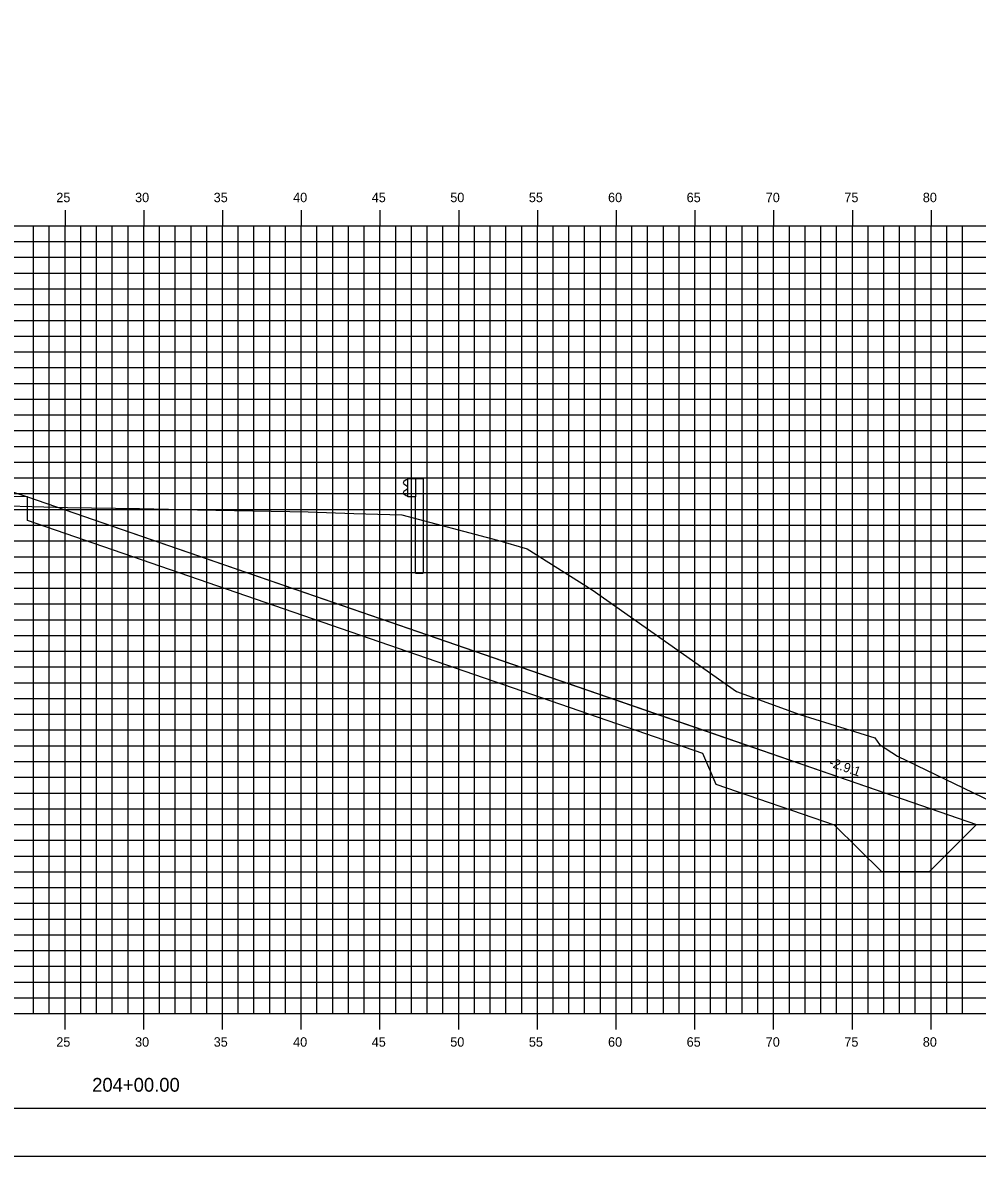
# Model space of a CAD drawing. Extents: x 850598 to 870284, y 366541 to 366651.
# Drawn here: x 867083.2 to 867143.8, y 366541.2 to 366613.1 of the extents above; entities that cross this region are included whole.
import ezdxf

# ---------------------------------------------------------------- set-up
doc = ezdxf.new("R2010")
doc.units = 0
for name, color, linetype in [('ANNOTATION', 7, 'Continuous'), ('BORDER', 7, 'Continuous'), ('D_Drainage_RipRap', 7, 'Continuous'), ('D_Roadway_Centerline', 7, 'Continuous'), ('D_Roadway_SlopeLines', 7, 'Continuous'), ('D_Roadway_SubGrade', 7, 'Continuous'), ('H_V ANNOTATION', 7, 'Continuous'), ('MAJOR', 7, 'Continuous'), ('MINOR', 7, 'Continuous'), ('PLOT BOUNDARY', 7, 'Continuous'), ('S_Guardrail_Beam', 7, 'Continuous'), ('S_Roadway_Centerline', 7, 'Continuous')]:
    doc.layers.add(name, color=color, linetype=linetype)

msp = doc.modelspace()

# ---------------------------------------------------------------- linework, layer by layer
at = {"layer": 'BORDER'}
msp.add_line((867015.882, 366544.225), (867175.882, 366544.225), dxfattribs=at)
at = {"layer": 'D_Drainage_RipRap'}
msp.add_lwpolyline([(867126.379, 366568.225), (867133.896, 366565.63), (867143.758, 366562.225), (867140.758, 366559.225), (867137.758, 366559.225), (867134.758, 366562.18), (867127.241, 366564.775), (867126.379, 366566.725), (867083.498, 366581.529), (867083.498, 366583.029)], close=True, dxfattribs=at)
at = {"layer": 'D_Roadway_Centerline'}
msp.add_lwpolyline([(867029.177, 366589.703), (867039.836, 366586.15), (867042.881, 366583.491), (867043.336, 366585.94), (867043.427, 366585.941), (867043.505, 366585.895), (867043.875, 366585.508), (867043.881, 366585.341), (867049.881, 366585.701), (867060.881, 366585.481), (867071.881, 366585.261), (867075.881, 366585.021), (867077.881, 366584.901), (867083.498, 366583.029), (867126.379, 366568.225), (867133.896, 366565.63), (867143.758, 366562.225), (867147.758, 366562.225)], dxfattribs=at)
at = {"layer": 'D_Roadway_SlopeLines'}
msp.add_lwpolyline([(867083.498, 366583.029), (867143.758, 366562.225), (867143.758, 366562.225)], dxfattribs=at)
at = {"layer": 'D_Roadway_SubGrade'}
msp.add_lwpolyline([(867071.881, 366584.761), (867072.881, 366584.701), (867072.881, 366584.951), (867077.881, 366584.651), (867077.881, 366584.901), (867083.498, 366583.029), (867071.881, 366583.261)], close=True, dxfattribs=at)
at = {"layer": 'MAJOR'}
for p, q in [((867085.881, 366601.227), (867085.881, 366600.225)), ((867085.881, 366601.227), (867085.881, 366600.225)), ((867090.881, 366601.227), (867090.881, 366600.225)), ((867090.881, 366601.227), (867090.881, 366600.225)), ((867095.881, 366601.227), (867095.881, 366600.225)), ((867095.881, 366601.227), (867095.881, 366600.225)), ((867100.881, 366601.227), (867100.881, 366600.225)), ((867100.881, 366601.227), (867100.881, 366600.225)), ((867105.881, 366601.227), (867105.881, 366600.225)), ((867105.881, 366601.227), (867105.881, 366600.225)), ((867110.881, 366601.227), (867110.881, 366600.225)), ((867110.881, 366601.227), (867110.881, 366600.225)), ((867115.881, 366601.227), (867115.881, 366600.225)), ((867115.881, 366601.227), (867115.881, 366600.225)), ((867120.881, 366601.227), (867120.881, 366600.225)), ((867120.881, 366601.227), (867120.881, 366600.225)), ((867125.881, 366601.227), (867125.881, 366600.225)), ((867125.881, 366601.227), (867125.881, 366600.225)), ((867130.881, 366601.227), (867130.881, 366600.225)), ((867130.881, 366601.227), (867130.881, 366600.225)), ((867135.881, 366601.227), (867135.881, 366600.225)), ((867135.881, 366601.227), (867135.881, 366600.225)), ((867140.881, 366601.227), (867140.881, 366600.225)), ((867140.881, 366601.227), (867140.881, 366600.225)), ((867020.881, 366600.225), (867160.881, 366600.225)), ((867020.881, 366600.225), (867160.881, 366600.225)), ((867020.881, 366600.225), (867160.881, 366600.225)), ((867020.881, 366600.225), (867160.881, 366600.225)), ((867085.881, 366550.225), (867085.881, 366600.225)), ((867085.881, 366550.225), (867085.881, 366600.225)), ((867090.881, 366550.225), (867090.881, 366600.225)), ((867090.881, 366550.225), (867090.881, 366600.225)), ((867095.881, 366550.225), (867095.881, 366600.225)), ((867095.881, 366550.225), (867095.881, 366600.225)), ((867100.881, 366550.225), (867100.881, 366600.225)), ((867100.881, 366550.225), (867100.881, 366600.225)), ((867105.881, 366550.225), (867105.881, 366600.225)), ((867105.881, 366550.225), (867105.881, 366600.225)), ((867110.881, 366550.225), (867110.881, 366600.225)), ((867110.881, 366550.225), (867110.881, 366600.225)), ((867115.881, 366550.225), (867115.881, 366600.225)), ((867115.881, 366550.225), (867115.881, 366600.225)), ((867120.881, 366550.225), (867120.881, 366600.225)), ((867120.881, 366550.225), (867120.881, 366600.225)), ((867125.881, 366550.225), (867125.881, 366600.225)), ((867125.881, 366550.225), (867125.881, 366600.225)), ((867130.881, 366550.225), (867130.881, 366600.225)), ((867130.881, 366550.225), (867130.881, 366600.225)), ((867135.881, 366550.225), (867135.881, 366600.225)), ((867135.881, 366550.225), (867135.881, 366600.225)), ((867140.881, 366550.225), (867140.881, 366600.225)), ((867140.881, 366550.225), (867140.881, 366600.225)), ((867020.881, 366595.225), (867160.881, 366595.225)), ((867020.881, 366595.225), (867160.881, 366595.225)), ((867020.881, 366590.225), (867160.881, 366590.225)), ((867020.881, 366590.225), (867160.881, 366590.225)), ((867020.881, 366585.225), (867160.881, 366585.225)), ((867020.881, 366585.225), (867160.881, 366585.225)), ((867020.881, 366580.225), (867160.881, 366580.225)), ((867020.881, 366580.225), (867160.881, 366580.225)), ((867020.881, 366575.225), (867160.881, 366575.225)), ((867020.881, 366575.225), (867160.881, 366575.225)), ((867020.881, 366570.225), (867160.881, 366570.225)), ((867020.881, 366570.225), (867160.881, 366570.225)), ((867020.881, 366565.225), (867160.881, 366565.225)), ((867020.881, 366565.225), (867160.881, 366565.225)), ((867020.881, 366560.225), (867160.881, 366560.225)), ((867020.881, 366560.225), (867160.881, 366560.225)), ((867020.881, 366555.225), (867160.881, 366555.225)), ((867020.881, 366555.225), (867160.881, 366555.225)), ((867020.881, 366550.225), (867160.881, 366550.225)), ((867020.881, 366550.225), (867160.881, 366550.225)), ((867020.881, 366550.225), (867160.881, 366550.225)), ((867020.881, 366550.225), (867160.881, 366550.225)), ((867085.881, 366549.223), (867085.881, 366550.225)), ((867085.881, 366549.223), (867085.881, 366550.225)), ((867090.881, 366549.223), (867090.881, 366550.225)), ((867090.881, 366549.223), (867090.881, 366550.225)), ((867095.881, 366549.223), (867095.881, 366550.225)), ((867095.881, 366549.223), (867095.881, 366550.225)), ((867100.881, 366549.223), (867100.881, 366550.225)), ((867100.881, 366549.223), (867100.881, 366550.225)), ((867105.881, 366549.223), (867105.881, 366550.225)), ((867105.881, 366549.223), (867105.881, 366550.225)), ((867110.881, 366549.223), (867110.881, 366550.225)), ((867110.881, 366549.223), (867110.881, 366550.225)), ((867115.881, 366549.223), (867115.881, 366550.225)), ((867115.881, 366549.223), (867115.881, 366550.225)), ((867120.881, 366549.223), (867120.881, 366550.225)), ((867120.881, 366549.223), (867120.881, 366550.225)), ((867125.881, 366549.223), (867125.881, 366550.225)), ((867125.881, 366549.223), (867125.881, 366550.225)), ((867130.881, 366549.223), (867130.881, 366550.225)), ((867130.881, 366549.223), (867130.881, 366550.225)), ((867135.881, 366549.223), (867135.881, 366550.225)), ((867135.881, 366549.223), (867135.881, 366550.225)), ((867140.881, 366549.223), (867140.881, 366550.225)), ((867140.881, 366549.223), (867140.881, 366550.225))]:
    msp.add_line(p, q, dxfattribs=at)
at = {"layer": 'MINOR'}
for p, q in [((867083.881, 366550.225), (867083.881, 366600.225)), ((867083.881, 366550.225), (867083.881, 366600.225)), ((867084.881, 366550.225), (867084.881, 366600.225)), ((867084.881, 366550.225), (867084.881, 366600.225)), ((867086.881, 366550.225), (867086.881, 366600.225)), ((867086.881, 366550.225), (867086.881, 366600.225)), ((867087.881, 366550.225), (867087.881, 366600.225)), ((867087.881, 366550.225), (867087.881, 366600.225)), ((867088.881, 366550.225), (867088.881, 366600.225)), ((867088.881, 366550.225), (867088.881, 366600.225)), ((867089.881, 366550.225), (867089.881, 366600.225)), ((867089.881, 366550.225), (867089.881, 366600.225)), ((867091.881, 366550.225), (867091.881, 366600.225)), ((867091.881, 366550.225), (867091.881, 366600.225)), ((867092.881, 366550.225), (867092.881, 366600.225)), ((867092.881, 366550.225), (867092.881, 366600.225)), ((867093.881, 366550.225), (867093.881, 366600.225)), ((867093.881, 366550.225), (867093.881, 366600.225)), ((867094.881, 366550.225), (867094.881, 366600.225)), ((867094.881, 366550.225), (867094.881, 366600.225)), ((867096.881, 366550.225), (867096.881, 366600.225)), ((867096.881, 366550.225), (867096.881, 366600.225)), ((867097.881, 366550.225), (867097.881, 366600.225)), ((867097.881, 366550.225), (867097.881, 366600.225)), ((867098.881, 366550.225), (867098.881, 366600.225)), ((867098.881, 366550.225), (867098.881, 366600.225)), ((867099.881, 366550.225), (867099.881, 366600.225)), ((867099.881, 366550.225), (867099.881, 366600.225)), ((867101.881, 366550.225), (867101.881, 366600.225)), ((867101.881, 366550.225), (867101.881, 366600.225)), ((867102.881, 366550.225), (867102.881, 366600.225)), ((867102.881, 366550.225), (867102.881, 366600.225)), ((867103.881, 366550.225), (867103.881, 366600.225)), ((867103.881, 366550.225), (867103.881, 366600.225)), ((867104.881, 366550.225), (867104.881, 366600.225)), ((867104.881, 366550.225), (867104.881, 366600.225)), ((867106.881, 366550.225), (867106.881, 366600.225)), ((867106.881, 366550.225), (867106.881, 366600.225)), ((867107.881, 366550.225), (867107.881, 366600.225)), ((867107.881, 366550.225), (867107.881, 366600.225)), ((867108.881, 366550.225), (867108.881, 366600.225)), ((867108.881, 366550.225), (867108.881, 366600.225)), ((867109.881, 366550.225), (867109.881, 366600.225)), ((867109.881, 366550.225), (867109.881, 366600.225)), ((867111.881, 366550.225), (867111.881, 366600.225)), ((867111.881, 366550.225), (867111.881, 366600.225)), ((867112.881, 366550.225), (867112.881, 366600.225)), ((867112.881, 366550.225), (867112.881, 366600.225)), ((867113.881, 366550.225), (867113.881, 366600.225)), ((867113.881, 366550.225), (867113.881, 366600.225)), ((867114.881, 366550.225), (867114.881, 366600.225)), ((867114.881, 366550.225), (867114.881, 366600.225)), ((867116.881, 366550.225), (867116.881, 366600.225)), ((867116.881, 366550.225), (867116.881, 366600.225)), ((867117.881, 366550.225), (867117.881, 366600.225)), ((867117.881, 366550.225), (867117.881, 366600.225)), ((867118.881, 366550.225), (867118.881, 366600.225)), ((867118.881, 366550.225), (867118.881, 366600.225)), ((867119.881, 366550.225), (867119.881, 366600.225)), ((867119.881, 366550.225), (867119.881, 366600.225)), ((867121.881, 366550.225), (867121.881, 366600.225)), ((867121.881, 366550.225), (867121.881, 366600.225)), ((867122.881, 366550.225), (867122.881, 366600.225)), ((867122.881, 366550.225), (867122.881, 366600.225)), ((867123.881, 366550.225), (867123.881, 366600.225)), ((867123.881, 366550.225), (867123.881, 366600.225)), ((867124.881, 366550.225), (867124.881, 366600.225)), ((867124.881, 366550.225), (867124.881, 366600.225)), ((867126.881, 366550.225), (867126.881, 366600.225)), ((867126.881, 366550.225), (867126.881, 366600.225)), ((867127.881, 366550.225), (867127.881, 366600.225)), ((867127.881, 366550.225), (867127.881, 366600.225)), ((867128.881, 366550.225), (867128.881, 366600.225)), ((867128.881, 366550.225), (867128.881, 366600.225)), ((867129.881, 366550.225), (867129.881, 366600.225)), ((867129.881, 366550.225), (867129.881, 366600.225)), ((867131.881, 366550.225), (867131.881, 366600.225)), ((867131.881, 366550.225), (867131.881, 366600.225)), ((867132.881, 366550.225), (867132.881, 366600.225)), ((867132.881, 366550.225), (867132.881, 366600.225)), ((867133.881, 366550.225), (867133.881, 366600.225)), ((867133.881, 366550.225), (867133.881, 366600.225)), ((867134.881, 366550.225), (867134.881, 366600.225)), ((867134.881, 366550.225), (867134.881, 366600.225)), ((867136.881, 366550.225), (867136.881, 366600.225)), ((867136.881, 366550.225), (867136.881, 366600.225)), ((867137.881, 366550.225), (867137.881, 366600.225)), ((867137.881, 366550.225), (867137.881, 366600.225)), ((867138.881, 366550.225), (867138.881, 366600.225)), ((867138.881, 366550.225), (867138.881, 366600.225)), ((867139.881, 366550.225), (867139.881, 366600.225)), ((867139.881, 366550.225), (867139.881, 366600.225)), ((867141.881, 366550.225), (867141.881, 366600.225)), ((867141.881, 366550.225), (867141.881, 366600.225)), ((867142.881, 366550.225), (867142.881, 366600.225)), ((867142.881, 366550.225), (867142.881, 366600.225)), ((867020.881, 366599.225), (867160.881, 366599.225)), ((867020.881, 366599.225), (867160.881, 366599.225)), ((867020.881, 366598.225), (867160.881, 366598.225)), ((867020.881, 366598.225), (867160.881, 366598.225)), ((867020.881, 366597.225), (867160.881, 366597.225)), ((867020.881, 366597.225), (867160.881, 366597.225)), ((867020.881, 366596.225), (867160.881, 366596.225)), ((867020.881, 366596.225), (867160.881, 366596.225)), ((867020.881, 366594.225), (867160.881, 366594.225)), ((867020.881, 366594.225), (867160.881, 366594.225)), ((867020.881, 366593.225), (867160.881, 366593.225)), ((867020.881, 366593.225), (867160.881, 366593.225)), ((867020.881, 366592.225), (867160.881, 366592.225)), ((867020.881, 366592.225), (867160.881, 366592.225)), ((867020.881, 366591.225), (867160.881, 366591.225)), ((867020.881, 366591.225), (867160.881, 366591.225)), ((867020.881, 366589.225), (867160.881, 366589.225)), ((867020.881, 366589.225), (867160.881, 366589.225)), ((867020.881, 366588.225), (867160.881, 366588.225)), ((867020.881, 366588.225), (867160.881, 366588.225)), ((867020.881, 366587.225), (867160.881, 366587.225)), ((867020.881, 366587.225), (867160.881, 366587.225)), ((867020.881, 366586.225), (867160.881, 366586.225)), ((867020.881, 366586.225), (867160.881, 366586.225)), ((867020.881, 366584.225), (867160.881, 366584.225)), ((867020.881, 366584.225), (867160.881, 366584.225)), ((867020.881, 366583.225), (867160.881, 366583.225)), ((867020.881, 366583.225), (867160.881, 366583.225)), ((867020.881, 366582.225), (867160.881, 366582.225)), ((867020.881, 366582.225), (867160.881, 366582.225)), ((867020.881, 366581.225), (867160.881, 366581.225)), ((867020.881, 366581.225), (867160.881, 366581.225)), ((867020.881, 366579.225), (867160.881, 366579.225)), ((867020.881, 366579.225), (867160.881, 366579.225)), ((867020.881, 366578.225), (867160.881, 366578.225)), ((867020.881, 366578.225), (867160.881, 366578.225)), ((867020.881, 366577.225), (867160.881, 366577.225)), ((867020.881, 366577.225), (867160.881, 366577.225)), ((867020.881, 366576.225), (867160.881, 366576.225)), ((867020.881, 366576.225), (867160.881, 366576.225)), ((867020.881, 366574.225), (867160.881, 366574.225)), ((867020.881, 366574.225), (867160.881, 366574.225)), ((867020.881, 366573.225), (867160.881, 366573.225)), ((867020.881, 366573.225), (867160.881, 366573.225)), ((867020.881, 366572.225), (867160.881, 366572.225)), ((867020.881, 366572.225), (867160.881, 366572.225)), ((867020.881, 366571.225), (867160.881, 366571.225)), ((867020.881, 366571.225), (867160.881, 366571.225)), ((867020.881, 366569.225), (867160.881, 366569.225)), ((867020.881, 366569.225), (867160.881, 366569.225)), ((867020.881, 366568.225), (867160.881, 366568.225)), ((867020.881, 366568.225), (867160.881, 366568.225)), ((867020.881, 366567.225), (867160.881, 366567.225)), ((867020.881, 366567.225), (867160.881, 366567.225)), ((867020.881, 366566.225), (867160.881, 366566.225)), ((867020.881, 366566.225), (867160.881, 366566.225)), ((867020.881, 366564.225), (867160.881, 366564.225)), ((867020.881, 366564.225), (867160.881, 366564.225)), ((867020.881, 366563.225), (867160.881, 366563.225)), ((867020.881, 366563.225), (867160.881, 366563.225)), ((867020.881, 366562.225), (867160.881, 366562.225)), ((867020.881, 366562.225), (867160.881, 366562.225)), ((867020.881, 366561.225), (867160.881, 366561.225)), ((867020.881, 366561.225), (867160.881, 366561.225)), ((867020.881, 366559.225), (867160.881, 366559.225)), ((867020.881, 366559.225), (867160.881, 366559.225)), ((867020.881, 366558.225), (867160.881, 366558.225)), ((867020.881, 366558.225), (867160.881, 366558.225)), ((867020.881, 366557.225), (867160.881, 366557.225)), ((867020.881, 366557.225), (867160.881, 366557.225)), ((867020.881, 366556.225), (867160.881, 366556.225)), ((867020.881, 366556.225), (867160.881, 366556.225)), ((867020.881, 366554.225), (867160.881, 366554.225)), ((867020.881, 366554.225), (867160.881, 366554.225)), ((867020.881, 366553.225), (867160.881, 366553.225)), ((867020.881, 366553.225), (867160.881, 366553.225)), ((867020.881, 366552.225), (867160.881, 366552.225)), ((867020.881, 366552.225), (867160.881, 366552.225)), ((867020.881, 366551.225), (867160.881, 366551.225)), ((867020.881, 366551.225), (867160.881, 366551.225))]:
    msp.add_line(p, q, dxfattribs=at)
at = {"layer": 'PLOT BOUNDARY'}
msp.add_lwpolyline([(867007.788, 366541.166), (867177.788, 366541.166), (867177.788, 366651.166), (867007.788, 366651.166)], close=True, dxfattribs=at)
at = {"layer": 'S_Guardrail_Beam'}
for p, q in [((867107.545, 366584.093), (867107.402, 366583.993)), ((867107.644, 366584.114), (867107.562, 366584.1)), ((867107.644, 366584.187), (867108.134, 366584.187)), ((867107.644, 366583.02), (867107.644, 366584.187)), ((867108.134, 366584.187), (867108.625, 366584.187)), ((867108.134, 366584.187), (867108.134, 366583.02)), ((867108.625, 366584.187), (867108.625, 366578.187)), ((867107.402, 366583.85), (867107.597, 366583.714)), ((867107.597, 366583.494), (867107.402, 366583.358)), ((867107.631, 366583.649), (867107.631, 366583.558)), ((867107.402, 366583.215), (867107.545, 366583.115)), ((867107.562, 366583.108), (867107.644, 366583.093)), ((867108.134, 366583.02), (867107.644, 366583.02)), ((867108.134, 366578.187), (867108.134, 366583.02)), ((867108.134, 366578.187), (867108.625, 366578.187))]:
    msp.add_line(p, q, dxfattribs=at)
for centre, major_axis, start_param, end_param in [((867107.569, 366584.059), (-0.0417, 0), 4.886922, 5.323254), ((867107.452, 366583.921), (-0.0877, 0), 5.323254, 7.243116), ((867107.452, 366583.286), (-0.0877, 0), 5.323254, 7.243116), ((867107.552, 366583.649), (0.0789, 0), 0, 0.959931), ((867107.552, 366583.558), (0.0789, 0), 5.323254, 6.283185), ((867107.569, 366583.149), (-0.0417, 0), 0.959931, 1.396263)]:
    msp.add_ellipse(centre, major_axis=major_axis, ratio=0.995501, start_param=start_param, end_param=end_param, dxfattribs=at)
at = {"layer": 'S_Roadway_Centerline'}
msp.add_lwpolyline([(867079.986, 366582.511), (867086.031, 366582.354), (867090.619, 366582.276), (867094.287, 366582.207), (867101.329, 366582.069), (867104.214, 366581.976), (867107.267, 366581.872), (867113.343, 366580.281), (867115.239, 366579.725), (867119.348, 366577.122), (867128.527, 366570.67), (867132.55, 366569.199), (867137.309, 366567.723), (867137.608, 366567.311), (867138.757, 366566.563), (867153.14, 366559.632), (867154.395, 366558.927), (867160.881, 366558.375)], dxfattribs=at)

# ---------------------------------------------------------------- texts
at = {"layer": 'ANNOTATION'}
msp.add_text('-2.9:1', height=0.6, rotation=340.9537, dxfattribs=at).set_placement((867134.351, 366565.931))
at = {"layer": 'H_V ANNOTATION'}
for s, height, p in [('25', 0.6, (867085.327, 366601.725)), ('30', 0.6, (867090.33, 366601.725)), ('35', 0.6, (867095.322, 366601.725)), ('40', 0.6, (867100.367, 366601.725)), ('45', 0.6, (867105.359, 366601.725)), ('50', 0.6, (867110.346, 366601.725)), ('55', 0.6, (867115.338, 366601.725)), ('60', 0.6, (867120.367, 366601.725)), ('65', 0.6, (867125.359, 366601.725)), ('70', 0.6, (867130.383, 366601.725)), ('75', 0.6, (867135.375, 366601.725)), ('80', 0.6, (867140.357, 366601.725)), ('25', 0.6, (867085.327, 366548.125)), ('30', 0.6, (867090.33, 366548.125)), ('35', 0.6, (867095.322, 366548.125)), ('40', 0.6, (867100.367, 366548.125)), ('45', 0.6, (867105.359, 366548.125)), ('50', 0.6, (867110.346, 366548.125)), ('55', 0.6, (867115.338, 366548.125)), ('60', 0.6, (867120.367, 366548.125)), ('65', 0.6, (867125.359, 366548.125)), ('70', 0.6, (867130.383, 366548.125)), ('75', 0.6, (867135.375, 366548.125)), ('80', 0.6, (867140.357, 366548.125)), ('204+00.00', 0.875, (867087.604, 366545.268))]:
    msp.add_text(s, height=height, dxfattribs=at).set_placement(p)
at = {"layer": 'S_Roadway_Centerline'}
for s, p in [('C', (867090.614, 366582.276)), ('L', (867090.619, 366582.268))]:
    msp.add_text(s, height=0.0146, dxfattribs=at).set_placement(p)

doc.saveas('drawing.dxf')
